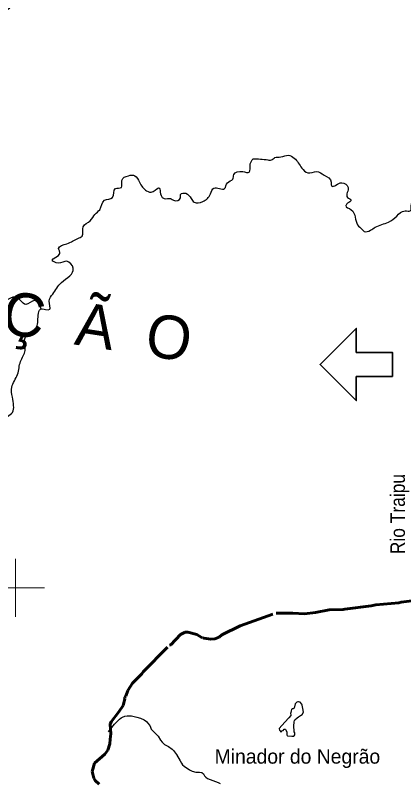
# Model space of a CAD drawing. Extents: x -1643653 to 4543381, y 1624270 to 13878484.
# Drawn here: x 724990 to 738416, y 8968257 to 8994810 of the extents above; entities that cross this region are included whole.
import ezdxf
from ezdxf.enums import TextEntityAlignment as Align

# ---------------------------------------------------------------- set-up
doc = ezdxf.new("R2010")
doc.units = 0
doc.header["$LTSCALE"] = 200
doc.linetypes.add('LONG_DASH_SHORT_DASH', pattern=[9.9, 6, -1.2, 1.5, -1.2])
for name, color, linetype, lineweight in [('1', 7, 'Continuous', 13), ('2', 7, 'Continuous', 13), ('21', 7, 'Continuous', 25), ('24', 7, 'Continuous', 25), ('53', 7, 'Continuous', 106), ('7', 7, 'LONG_DASH_SHORT_DASH', 60)]:
    doc.layers.add(name, color=color, linetype=linetype, lineweight=lineweight)
for name, color, linetype in [('41', 7, 'Continuous'), ('49', 7, 'Continuous'), ('55', 7, 'Continuous')]:
    doc.layers.add(name, color=color, linetype=linetype)

msp = doc.modelspace()

# ---------------------------------------------------------------- linework, layer by layer
at = {"layer": '1', "lineweight": 25}
msp.add_spline([(814781, 9009175.5), (814787.2, 9009173.4), (814796.9, 9009173.4), (814799.4, 9009172.4), (814805.1, 9009174.5), (814805.6, 9009176.5), (814811.7, 9009179.5), (814811.7, 9009179.5), (814801.5, 9009181), (814790.7, 9009181.5), (814784.1, 9009183.1), (814777.4, 9009185.1), (814778.4, 9009175.5)], degree=3, dxfattribs=at)
at = {"layer": '2'}
for p, q in [((725000, 8974000), (725000, 8976000)), ((724000, 8975000), (726000, 8975000))]:
    msp.add_line(p, q, dxfattribs=at)
at = {"layer": '21'}
for points in [[(734441.2, 8970498.9), (734303.8, 8970355.7), (734116.5, 8970129.9), (734113.1, 8970114.7), (734119.4, 8970075.5), (734145.2, 8970051.2), (734168.9, 8970019.5), (734181.4, 8970021.5), (734206.5, 8970050.8), (734247.2, 8970065.8), (734290.4, 8970107.4), (734303.5, 8970111.7), (734321.8, 8970111.1), (734333.6, 8970097.9), (734375, 8970020.5), (734381.7, 8969909.7), (734389.7, 8969884.2), (734396.2, 8969874.8), (734551.2, 8969860.5), (734613.7, 8969866.7), (734627.4, 8969872.6), (734648.3, 8969912.4), (734649.6, 8969980.8), (734634.3, 8970019.7), (734630.8, 8970039.7), (734623.8, 8970209), (734629.4, 8970357.2), (734643.8, 8970405.7), (734658.9, 8970427.2), (734730.6, 8970496.3), (734782.1, 8970530.8), (734817.5, 8970561.3), (734855.2, 8970579.8), (734904.2, 8970611.7), (734951.1, 8970691.3), (734935.8, 8970827.7), (734908.4, 8970936.3), (734891.3, 8970974.5), (734841.3, 8971037.1), (734782.7, 8971051.2)], [(734782.7, 8971051.2), (734756.2, 8971050.8), (734720.8, 8971040.1), (734672, 8971001.4), (734663.3, 8970981.6), (734624.9, 8970837.4), (734592.1, 8970806.3), (734562.4, 8970812), (734543.6, 8970783.7), (734532, 8970740.5), (734512.6, 8970689.2), (734508.8, 8970650.1), (734519.5, 8970599.8), (734514.8, 8970584.3), (734441.2, 8970498.9)]]:
    msp.add_lwpolyline(points, dxfattribs=at)
at = {"layer": '24'}
for points in [[(728214.3, 8970014.3), (728272, 8970092.8), (728331.6, 8970162.7), (728417.4, 8970282.5), (728594.8, 8970457.4), (728648.4, 8970499.8), (728691.9, 8970528.1), (728779.9, 8970559.1)], [(728779.9, 8970559.1), (728852.1, 8970572.7), (728924.3, 8970573), (729000.6, 8970564.2), (729191.8, 8970527), (729315.4, 8970483.8), (729446.4, 8970430), (729519.7, 8970374), (729562.9, 8970331.7), (729643.8, 8970234.4), (729657.8, 8970174.1), (729686.6, 8970110.8), (729928.3, 8969870.5), (730012.4, 8969726.4), (730069.7, 8969653.9), (730149.2, 8969579.5), (730284.8, 8969503.9), (730412, 8969418.7), (730463.2, 8969367.6), (730567.7, 8969229.8), (730688.7, 8969016.5), (730730.3, 8968933.7), (730772.2, 8968877.4), (730829.8, 8968823.3), (731008.2, 8968703.6), (731105.3, 8968654.8), (731233, 8968624.6), (731360.6, 8968619.3), (731432.2, 8968607.5), (731490.4, 8968564.6), (731529, 8968498.9), (731572, 8968444.1), (731629.2, 8968401.6), (732006.1, 8968259.5), (732068.7, 8968231.4)]]:
    msp.add_lwpolyline(points, dxfattribs=at)
for points in [[(725879.1, 8984656.8), (725757.5, 8984879.9), (725656.1, 8984940.7), (725352.1, 8984798.8), (725169.7, 8984940.7), (724987.3, 8985062.4), (724642.8, 8984940.7), (724379.3, 8984940.7), (723832.1, 8985569.4), (723629.4, 8985893.9), (723366, 8986056.1), (723163.3, 8986461.7), (722575.5, 8986847.1), (722291.8, 8987070.1), (722312.1, 8987496), (722251.3, 8987800.2), (722028.3, 8988246.4), (722028.3, 8988469.4), (721886.5, 8988611.4), (721663.5, 8989037.3), (721501.4, 8989503.7), (721319, 8989787.6), (721237.9, 8989929.6), (721339.2, 8990274.4), (721481.1, 8990375.8), (721805.4, 8990517.7), (721987.8, 8990659.7), (722271.5, 8990659.7), (722494.5, 8990862.5), (722616.1, 8991146.4), (722737.7, 8991308.6), (722676.9, 8991572.3), (722676.9, 8991754.8), (722676.9, 8991998.2), (722757.9, 8992140.1), (723061.9, 8992302.4), (723183.6, 8992505.2), (723386.2, 8992870.2), (723588.9, 8993215), (723852.4, 8993356.9), (724176.6, 8993803.1), (724419.8, 8994188.4), (724480.7, 8994736), (724784.7, 8995060.4), (725108.9, 8995405.2), (725108.9, 8995770.2), (725352.1, 8996013.6), (725473.7, 8996094.7), (725494, 8996277.2), (725818.3, 8996622), (726284.4, 8996905.9), (726365.5, 8997169.6), (726406, 8997534.6), (726446.6, 8997980.8), (726466.8, 8998244.4), (726406, 8998609.4), (726487.1, 8998852.8), (727014, 8998852.8), (727358.6, 8999075.9), (727297.8, 8999562.6), (727581.5, 8999927.6), (727743.6, 9000353.5), (727784.2, 9000738.8), (727804.5, 9000921.3), (727520.7, 9001022.7), (727682.8, 9001326.9), (727905.8, 9001570.3), (728230.1, 9001793.4), (728655.7, 9001915.1), (728858.3, 9002300.4), (728959.7, 9002584.3), (729385.3, 9002746.5), (729527.2, 9002969.6), (729750.1, 9003192.7), (729831.2, 9003679.4), (729831.2, 9003922.8), (730074.4, 9004267.5), (730398.6, 9004510.9), (730682.4, 9004875.9), (730702.6, 9005342.4), (730986.4, 9005646.6), (731026.9, 9006295.5), (731290.4, 9006559.2), (731351.2, 9006822.8), (731351.2, 9006985.1), (731675.5, 9007451.5), (732101.1, 9007776), (732263.2, 9007958.5), (732242.9, 9008242.4), (732121.3, 9008708.8), (732283.5, 9008972.5)], [(733215.8, 8989848.5), (733722.5, 8989807.9), (733844.1, 8989807.9), (733965.7, 8989889), (734168.3, 8989909.3), (734431.8, 8989970.2), (734634.5, 8989868.8), (734898, 8989524), (735100.6, 8989361.8), (735404.6, 8989402.3), (735668.1, 8989280.6), (735911.3, 8989037.3), (735931.6, 8988895.3), (736073.4, 8988935.9), (736276.1, 8989017), (736499, 8988854.8), (736478.8, 8988510), (736600.4, 8988408.6), (736478.8, 8988307.2), (736418, 8988226.1), (736600.4, 8988084.1), (736823.3, 8987556.8), (736985.5, 8987394.6), (737046.2, 8987333.8), (737269.2, 8987374.3), (737431.3, 8987475.7), (737897.5, 8987658.2), (738181.2, 8987861), (738465, 8988043.6), (738647.3, 8988043.6), (738687.9, 8988286.9), (738991.9, 8988510), (739275.6, 8988570.8), (739579.6, 8988530.3), (739579.6, 8988895.3), (739741.8, 8989260.4), (740025.5, 8989645.7), (740309.2, 8989828.2), (740633.5, 8989787.6), (740876.7, 8989868.8), (741018.6, 8989909.3), (741180.7, 8990254.1), (741322.6, 8990538), (741565.8, 8990740.8), (741930.6, 8990538), (742295.4, 8990923.3), (742396.8, 8991045), (742599.4, 8991045), (742862.9, 8991389.8), (743166.9, 8991795.3), (743450.7, 8991977.9), (743754.7, 8992424), (743957.3, 8992748.5), (744200.5, 8992829.6), (744322.1, 8992748.5), (744403.2, 8992931), (744261.3, 8993194.7), (744261.3, 8993539.4), (744464, 8993681.4), (744768, 8993803.1), (744950.4, 8994127.6), (745173.3, 8994289.8), (745416.6, 8994289.8), (745781.4, 8994127.6), (746125.9, 8994066.7), (746429.9, 8994269.5), (746571.8, 8994188.4), (746693.4, 8994370.9), (747200.1, 8994715.7), (747341.9, 8995080.7), (747281.1, 8995283.5), (747524.3, 8995405.2), (747585.1, 8995466), (747483.8, 8995587.7), (747463.5, 8995831.1), (747585.1, 8995912.2), (747585.1, 8996115), (747666.2, 8996358.3), (747868.9, 8996561.1), (747970.2, 8996642.3), (747949.9, 8997047.9), (748152.6, 8997068.1), (748152.6, 8997291.2), (748456.6, 8997656.3), (748720.1, 8997656.3), (748882.2, 8997737.4), (748882.2, 8998102.4), (749125.4, 8998264.7), (749307.8, 8998264.7), (749368.6, 8998264.7), (749307.8, 8998508)], [(715037, 8973071.8), (715705.1, 8973746.2), (715968.5, 8974273.5), (716313.1, 8974881.9), (716799.5, 8975226.6), (717083.2, 8975429.4), (717285.9, 8975328), (717752, 8975003.5), (717934.4, 8974821), (718137.1, 8974800.7), (718522.2, 8975145.5), (718826.2, 8975165.8), (718927.5, 8975307.7), (719251.8, 8975287.5), (719596.3, 8975855.3), (719799, 8976301.5), (720042.2, 8976686.8), (720771.8, 8977072.1), (721197.4, 8977051.8), (721481.2, 8977356), (721987.8, 8977396.6), (722291.8, 8977356), (722514.8, 8977639.9), (722859.3, 8978086.1), (723244.4, 8978309.2), (723548.4, 8978795.9), (723507.9, 8979566.5), (723426.8, 8979749.1), (723730.8, 8980235.8), (724115.9, 8980418.3), (724501, 8980803.6), (724886, 8981067.2), (724886, 8981594.5), (724865.8, 8981939.3), (725068.4, 8982385.5), (725169.8, 8982831.6), (725331.9, 8983216.9), (725311.6, 8983582), (725473.8, 8983825.3), (725696.7, 8983987.6), (725777.8, 8984433.7), (725858.8, 8984636.5), (726183.1, 8984636.5), (726162.8, 8984920.5), (726284.5, 8985163.8), (726588.5, 8985569.4), (726993.8, 8986056.1), (726770.9, 8986299.5), (726466.9, 8986238.7), (726264.2, 8986340.1), (726527.7, 8986563.1), (726487.1, 8986745.7), (726770.9, 8986907.9), (727155.9, 8987090.4), (727297.8, 8987171.5), (727338.3, 8987496), (727581.6, 8987698.8), (727743.7, 8987921.9), (727905.8, 8988084.1), (728068, 8988408.6), (728351.7, 8988510), (728453, 8988814.2), (728655.7, 8988854.8), (728676, 8989098.1), (728898.9, 8989260.4), (729121.8, 8989260.4), (729284, 8989037.3), (729527.2, 8988733.1), (729750.1, 8988712.8), (729973.1, 8988834.5), (729993.3, 8988753.4), (730054.1, 8988530.3), (730135.2, 8988469.4), (730358.1, 8988469.4), (730459.5, 8988408.6), (730702.7, 8988489.7), (730702.7, 8988611.4), (730885.1, 8988652), (731067.5, 8988469.4), (731168.8, 8988347.8), (731472.8, 8988368), (731736.3, 8988631.7), (731857.9, 8988834.5), (732222.7, 8988814.2), (732324, 8989017), (732506.4, 8989138.7), (732547, 8989300.9), (732851, 8989402.3), (733073.9, 8989382), (733114.4, 8989666), (733215.8, 8989848.5)]]:
    msp.add_spline(points, degree=3, dxfattribs=at)
at = {"layer": '53', "lineweight": 35}
msp.add_lwpolyline([(738028.8, 8982311), (736778.8, 8982311), (736778.8, 8981477.7), (735528.8, 8982727.7), (736778.8, 8983977.7), (736778.8, 8983144.5), (738028.8, 8983144.5)], close=True, dxfattribs=at)
at = {"layer": '7'}
for points in [[(728775.4, 8971157.2), (728762.8, 8971215.3), (728807.7, 8971247.8), (728882.9, 8971442.9), (729041.4, 8971697.8), (729364.5, 8972018.1), (729404.2, 8972096.7), (730321.7, 8973018.8), (730368.4, 8973026), (730699.4, 8973383.6), (730862, 8973459.9), (730956.1, 8973460), (731265.8, 8973385.6), (731447.8, 8973274.4), (731473.6, 8973278.5), (731501.8, 8973259.3), (731752.1, 8973224.9), (731885.4, 8973232.8), (732033.3, 8973290.9), (732132.7, 8973369.8), (732767.6, 8973679.2), (734004.4, 8974123.6), (734587.5, 8974117.1), (734986.3, 8974093.8), (735372.7, 8974147.2), (735835.4, 8974235.1), (736327.4, 8974244.9), (736385.3, 8974265.2), (737292.2, 8974376.7), (737450.9, 8974411), (738250.7, 8974481.5), (738334.6, 8974505.4), (740923.3, 8974839.9)], [(727891.6, 8968208.7), (727752.6, 8968328.3), (727699.6, 8968412.7), (727644.7, 8968647.4), (727727.1, 8968929.1), (728078.2, 8969238.6), (728184.2, 8969376), (728262.5, 8969602.8), (728262.6, 8969767.2), (728287.9, 8969948.7), (728268.9, 8970282.4), (728302.9, 8970356.4), (728566.6, 8970704.3), (728713.2, 8970930.1), (728775.4, 8971157.2)]]:
    msp.add_lwpolyline(points, dxfattribs=at)

# ---------------------------------------------------------------- texts
at = {"layer": '41'}
msp.add_text('Minador do Negrão', height=500, dxfattribs=at).set_placement((731880.7, 8968914.6))
at = {"layer": '49', "width": 0.9}
msp.add_text('Rio Traipu', height=500, rotation=90, dxfattribs=at).set_placement((738459.1, 8977551.3), align=Align.CENTER)
at = {"layer": '55'}
msp.add_text('T  R  A  N  S  I  Ç  Ã  O', height=1500, rotation=351.193, dxfattribs=at).set_placement((710586.3, 8985966.8))

doc.saveas('drawing.dxf')
